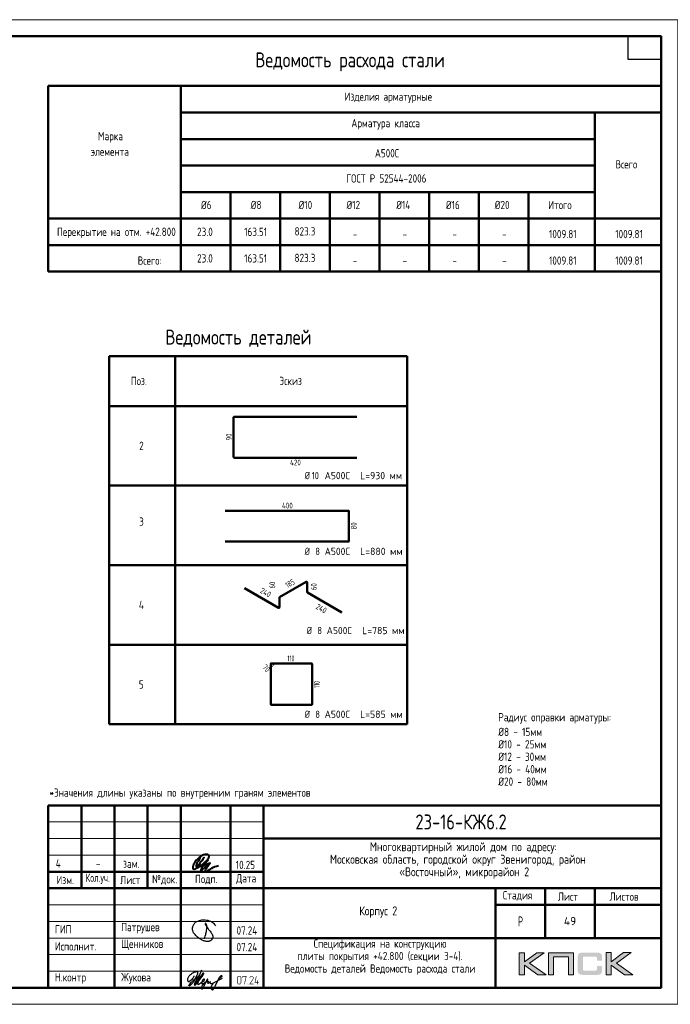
# Model space of a CAD drawing. Header units: millimetres. Extents: x 40580 to 1168286, y -220995 to 81020.
# Tile 386 of 419: x 1020807 to 1040445, y -128368 to -98668. Entities that reach past the tile are written whole.
import ezdxf

# ---------------------------------------------------------------- set-up
doc = ezdxf.new("R2010")
doc.units = ezdxf.units.MM
doc.layers.add('Standard', color=7, linetype='Continuous', lineweight=25)
doc.layers.add('Основная', color=7, linetype='Continuous', lineweight=40)
doc.styles.add('GOST 2.304', font='isocpeur.ttf', dxfattribs={"width": 0.8})
doc.styles.add('GOST 2.304-81', font='txt')
doc.styles.add('ISOCPEUR', font='isocpeur.ttf')
doc.styles.get("Standard").update_dxf_attribs({"font": 'isocpeur.ttf'})

# ---------------------------------------------------------------- blocks, each defined once
blk = doc.blocks.new('яяя')
at = {"lineweight": 30}
for points in [[(345424, 110432), (345425, 110410), (345424, 110397), (345417, 110379), (345406, 110350), (345390, 110319), (345357, 110275), (345310, 110221), (345265, 110176), (345198, 110110), (345161, 110077), (345133, 110066), (345116, 110066), (345102, 110075), (345090, 110091), (345082, 110115), (345074, 110146), (345066, 110182), (345064, 110206), (345067, 110234), (345077, 110278), (345095, 110320), (345114, 110361), (345134, 110395), (345159, 110428), (345195, 110469), (345228, 110506), (345284, 110560), (345331, 110595), (345379, 110625), (345435, 110648), (345486, 110670), (345532, 110686), (345573, 110696), (345605, 110698), (345621, 110695), (345635, 110687), (345648, 110671), (345656, 110649), (345659, 110625), (345659, 110583), (345656, 110553), (345647, 110523), (345635, 110489), (345387, 110033), (345349, 109985), (345311, 109948), (345247, 109889), (345209, 109858), (345192, 109844), (345180, 109837), (345157, 109833), (345150, 109835), (345140, 109842), (345135, 109856), (345138, 109881), (345148, 109892), (345183, 109930), (345267, 110024), (345343, 110105), (345455, 110213), (345617, 110343), (345775, 110456), (345811, 110526), (345838, 110607), (345890, 110740), (345902, 110771), (345698, 110295), (345672, 110226), (345626, 110132), (345572, 110032), (345518, 109953), (345481, 109918), (345497, 110001), (345567, 110147), (345655, 110301), (345760, 110442)], [(345481, 109918), (345476, 109896), (345475, 109874), (345485, 109861), (345506, 109866), (345539, 109891), (345632, 109983), (345968, 110450), (346022, 110527), (346029, 110560), (346027, 110579), (346026, 110590), (346010, 110605), (345993, 110609), (345975, 110601), (345962, 110584), (345954, 110562), (345857, 110421), (345783, 110292), (345741, 110183), (345701, 110079), (345665, 109985), (345660, 109952), (345666, 109929), (345669, 109915), (345682, 109910), (345702, 109914), (345735, 109941), (345846, 110007), (346065, 110160), (346075, 110193), (346070, 110217), (346066, 110236), (346052, 110241), (346030, 110241), (346007, 110228), (345978, 110203), (345960, 110164), (345892, 110010), (345895, 109986), (345904, 109966), (345925, 109964), (345969, 109968), (346045, 110000), (346218, 110114), (346261, 110154), (346280, 110184), (346282, 110210), (346278, 110225), (346263, 110229), (346241, 110222), (346220, 110198), (346162, 110049), (345989, 109904), (345932, 109849), (345906, 109805), (345891, 109739), (345890, 109690), (345899, 109652), (345924, 109647), (345956, 109655), (345980, 109674), (346058, 109838), (346158, 110046), (346261, 110098), (346314, 110120), (346292, 110079), (346269, 110036), (346261, 110008), (346267, 109998), (346293, 109998), (346363, 110039), (346445, 110095), (346421, 110068), (346414, 110040), (346407, 110011), (346416, 109990), (346466, 109972), (346509, 109977), (346574, 109984), (347172, 110293)], [(346586, 109971), (346543, 109917), (346509, 109873), (346489, 109825), (346475, 109767), (346472, 109710), (346478, 109675), (346485, 109641), (346501, 109621), (346517, 109602), (346542, 109589), (346568, 109592), (346605, 109620), (346680, 109731), (346736, 109842), (346865, 110115), (346962, 110290), (346969, 110318), (346979, 110360), (347013, 110403), (347056, 110434), (347091, 110450), (347109, 110450), (347121, 110434), (347115, 110405), (347072, 110355), (347012, 110307), (346924, 110222)]]:
    blk.add_lwpolyline(points, dxfattribs=at)
blk = doc.blocks.new('Из_буфера32210')
at = {"color": 7, "lineweight": 25}
blk.add_lwpolyline([(357, 84), (386, 160), (399, 213), (405, 239), (412, 268), (420, 299), (427, 339), (434, 380), (437, 414), (438, 442), (436, 466), (430, 489), (425, 504), (417, 519), (409, 531), (405, 535), (403, 536), (400, 539), (394, 541), (387, 543), (383, 542), (379, 539), (377, 534), (377, 528), (379, 523), (438, 428), (470, 382), (484, 365), (504, 341), (528, 310), (551, 280), (562, 264), (575, 247), (582, 235), (589, 220), (599, 198), (606, 184), (610, 167), (611, 155), (612, 143), (611, 127), (609, 116), (603, 96), (596, 82), (588, 69), (579, 56), (563, 43), (551, 34), (539, 25), (524, 16), (511, 10), (494, 5), (481, 3), (456, 0), (432, 1), (415, 3), (396, 6), (375, 11), (355, 19), (336, 24), (310, 31), (293, 39), (269, 53), (243, 69), (223, 80), (202, 93), (180, 109), (152, 128), (126, 152), (98, 182), (77, 211), (52, 241), (32, 266), (20, 293), (8, 329), (3, 348), (1, 373), (0, 393), (1, 417), (6, 440), (13, 454), (20, 476), (26, 497), (38, 517), (47, 529), (60, 548), (75, 563), (95, 581), (115, 593), (135, 606), (161, 618), (187, 628), (213, 638), (251, 647), (282, 653), (319, 655), (353, 655), (384, 652), (418, 648), (460, 641), (503, 628), (544, 611), (579, 594), (611, 573), (639, 545), (666, 515), (679, 496), (694, 471)], dxfattribs=at)

msp = doc.modelspace()

# ---------------------------------------------------------------- hatches: boundary and pattern name
h = msp.add_hatch(color=256)
h.paths.add_polyline_path([(1036641.2, -126811.5), (1036413.7, -126811.5), (1036041.7, -127091.5), (1036041.7, -126811.5), (1035884.1, -126811.5), (1035884.1, -127483.6), (1036041.7, -127483.6), (1036041.7, -127188.3), (1036444.2, -127483.6), (1036695.9, -127483.6), (1036195.2, -127128.2)])
h.paths.add_polyline_path([(1036924, -126938), (1037369.3, -126938), (1037369.3, -127483.6), (1037525.6, -127483.6), (1037525.6, -126811.5), (1037359, -126811.5), (1036767.8, -126811.5), (1036767.8, -126970.5), (1036767.8, -127483.6), (1036924, -127483.6)])
h.paths.add_polyline_path([(1038663.8, -126808), (1038506.1, -126808), (1038506.1, -127480.8), (1038663.8, -127480.8), (1038663.8, -127184.9), (1039066.2, -127480.8), (1039317.9, -127480.8), (1038817.3, -127124.7), (1039263.3, -126808), (1039036.5, -126808), (1038663.8, -127088.1)])
msp.add_hatch(color=256).paths.add_polyline_path([(1038374.8, -126882.7), (1038372.7, -126875.1), (1038369.9, -126868.9), (1038366.5, -126862.7), (1038363, -126856.4), (1038359.5, -126851.6), (1038355.4, -126846.8), (1038351.2, -126841.9), (1038347.1, -126837.8), (1038341.6, -126834.3), (1038336, -126830.2), (1038329.8, -126826.7), (1038322.9, -126823.9), (1038316, -126821.2), (1038308.4, -126818.4), (1038300.8, -126816.3), (1038282.8, -126812.9), (1038263.4, -126810.1), (1038242, -126808.7), (1038218.5, -126808), (1037817.4, -126808), (1037793.9, -126808.7), (1037773.2, -126810.1), (1037753.1, -126812.9), (1037735.8, -126816.3), (1037727.5, -126819.1), (1037719.9, -126821.2), (1037713, -126823.9), (1037706.8, -126827.4), (1037700.6, -126830.2), (1037694.3, -126834.3), (1037689.5, -126837.8), (1037684.7, -126841.9), (1037680.5, -126846.8), (1037677.1, -126851.6), (1037672.9, -126856.4), (1037669.4, -126862.7), (1037666.7, -126868.9), (1037663.9, -126875.8), (1037661.2, -126882.7), (1037659.1, -126890.3), (1037655.6, -126906.9), (1037652.9, -126924.9), (1037650.8, -126944.9), (1037650.8, -126967.1), (1037650.8, -127321.1), (1037650.8, -127343.2), (1037652.9, -127363.3), (1037655.6, -127382), (1037659.1, -127398.6), (1037661.2, -127406.2), (1037663.9, -127413.1), (1037666.7, -127420), (1037669.4, -127426.2), (1037672.9, -127431.7), (1037677.1, -127437.3), (1037680.5, -127442.1), (1037684.7, -127447), (1037689.5, -127451.1), (1037695, -127454.6), (1037700.6, -127458), (1037706.8, -127461.5), (1037713, -127464.9), (1037720.6, -127467), (1037727.5, -127469.8), (1037735.8, -127471.8), (1037753.1, -127476), (1037773.2, -127478.1), (1037794.6, -127480.1), (1037817.4, -127480.8), (1038218.5, -127480.8), (1038242, -127480.1), (1038263.4, -127478.8), (1038282.8, -127476), (1038300.1, -127472.5), (1038308.4, -127469.8), (1038316, -127467.7), (1038322.9, -127464.9), (1038329.8, -127461.5), (1038336, -127458.7), (1038341.6, -127454.6), (1038347.1, -127451.1), (1038351.2, -127447), (1038355.4, -127442.8), (1038359.5, -127437.3), (1038363, -127432.4), (1038366.5, -127426.2), (1038369.9, -127420), (1038372.7, -127413.8), (1038374.8, -127406.2), (1038377.5, -127398.6), (1038381, -127382), (1038383.7, -127364), (1038385.1, -127343.2), (1038385.8, -127321.1), (1038385.8, -127209.8), (1038228.9, -127209.8), (1038228.9, -127300.4), (1038228.9, -127306.6), (1038228.2, -127312.8), (1038226.8, -127318.3), (1038225.4, -127323.9), (1038223.3, -127328.7), (1038221.2, -127332.9), (1038218.5, -127337), (1038215, -127340.5), (1038211.6, -127343.9), (1038207.4, -127346.7), (1038202.6, -127348.8), (1038197.7, -127350.8), (1038192.9, -127352.2), (1038186.7, -127352.9), (1038180.4, -127353.6), (1038174.2, -127354.3), (1037850.6, -127354.3), (1037845.1, -127353.6), (1037840.2, -127352.9), (1037836.1, -127350.8), (1037831.9, -127348.8), (1037827.8, -127346), (1037824.3, -127343.2), (1037820.9, -127339.8), (1037818.1, -127335.6), (1037815.3, -127331.5), (1037813.3, -127327.3), (1037811.2, -127322.5), (1037809.8, -127317.6), (1037807.7, -127308), (1037807.1, -127298.3), (1037807.1, -126975.4), (1037807.1, -126969.8), (1037807.7, -126964.3), (1037809.1, -126959.5), (1037810.5, -126954.6), (1037811.9, -126950.5), (1037814, -126947), (1037816.7, -126943.6), (1037819.5, -126940.1), (1037823, -126937.3), (1037826.4, -126934.6), (1037830.6, -126932.5), (1037834.7, -126931.1), (1037839.6, -126929.7), (1037844.4, -126929), (1037849.9, -126928.4), (1037855.5, -126928.4), (1038174.2, -126928.4), (1038180.4, -126928.4), (1038186.7, -126929), (1038192.2, -126930.4), (1038197, -126931.8), (1038201.9, -126933.9), (1038206.7, -126936), (1038210.9, -126939.4), (1038214.3, -126942.2), (1038217.8, -126946.3), (1038220.6, -126950.5), (1038223.3, -126954.6), (1038225.4, -126959.5), (1038226.8, -126964.3), (1038228.2, -126969.8), (1038228.9, -126976.1), (1038228.9, -126982.3), (1038228.9, -127056.3), (1038385.8, -127056.3), (1038385.8, -126967.1), (1038385.1, -126944.9), (1038383.7, -126924.9), (1038381, -126906.9), (1038376.8, -126890.3)])
at = {"layer": 'Standard', "linetype": 'Continuous', "lineweight": 25, "transparency": 33554687}
h = msp.add_hatch(color=7, dxfattribs=at)
h.paths.add_polyline_path([(1027493.5, -127713.9), (1027493.5, -127716.6), (1027493.3, -127719.3), (1027493, -127721.9), (1027492.5, -127724.4), (1027492, -127727), (1027491.3, -127729.4), (1027490.6, -127731.9), (1027489.6, -127734.2), (1027488.6, -127736.6), (1027487.4, -127738.8), (1027486.2, -127741.1), (1027484.7, -127743.2), (1027483.3, -127745.4), (1027481.6, -127747.4), (1027479.8, -127749.5), (1027477.9, -127751.5), (1027475.9, -127753.4), (1027473.9, -127755.1), (1027471.8, -127756.9), (1027469.7, -127758.3), (1027467.5, -127759.8), (1027465.2, -127761), (1027463, -127762.3), (1027460.6, -127763.3), (1027458.3, -127764.2), (1027455.8, -127765), (1027453.3, -127765.7), (1027450.8, -127766.2), (1027448.2, -127766.7), (1027445.5, -127766.9), (1027442.9, -127767.2), (1027440.1, -127767.2), (1027422.3, -127767.2), (1027419.8, -127767.2), (1027417.2, -127766.9), (1027414.7, -127766.7), (1027412.3, -127766.2), (1027409.9, -127765.7), (1027407.5, -127765), (1027405.1, -127764.3), (1027402.8, -127763.3), (1027400.5, -127762.3), (1027398.3, -127761.1), (1027396, -127759.9), (1027393.8, -127758.4), (1027391.7, -127757), (1027389.6, -127755.3), (1027387.4, -127753.6), (1027385.4, -127751.6), (1027383.4, -127749.7), (1027381.6, -127747.6), (1027379.8, -127745.6), (1027378.3, -127743.4), (1027376.7, -127741.3), (1027375.5, -127739), (1027374.2, -127736.8), (1027373.2, -127734.4), (1027372.1, -127732.1), (1027371.4, -127729.6), (1027370.6, -127727.1), (1027370.1, -127724.6), (1027369.6, -127722), (1027369.3, -127719.3), (1027369.1, -127716.7), (1027369.1, -127713.9), (1027369.1, -127571.8), (1027369.1, -127569.1), (1027369.3, -127566.5), (1027369.6, -127563.9), (1027370, -127561.5), (1027370.5, -127559), (1027371.2, -127556.5), (1027372, -127554.1), (1027372.9, -127551.8), (1027373.9, -127549.5), (1027375.1, -127547.2), (1027376.3, -127545), (1027377.8, -127542.8), (1027379.2, -127540.6), (1027380.9, -127538.6), (1027382.6, -127536.5), (1027384.5, -127534.5), (1027386.5, -127532.5), (1027388.5, -127530.7), (1027390.5, -127529), (1027392.7, -127527.5), (1027394.8, -127526), (1027397.1, -127524.7), (1027399.3, -127523.5), (1027401.7, -127522.5), (1027404.1, -127521.5), (1027406.5, -127520.7), (1027409, -127520), (1027411.6, -127519.5), (1027414.2, -127519), (1027416.8, -127518.7), (1027419.5, -127518.5), (1027422.3, -127518.5), (1027440.1, -127518.5), (1027442.8, -127518.5), (1027445.4, -127518.7), (1027448.1, -127519), (1027450.6, -127519.5), (1027453.2, -127519.9), (1027455.6, -127520.7), (1027458.1, -127521.4), (1027460.4, -127522.4), (1027462.8, -127523.3), (1027465, -127524.6), (1027467.3, -127525.8), (1027469.4, -127527.2), (1027471.6, -127528.7), (1027473.7, -127530.4), (1027475.7, -127532.1), (1027477.7, -127534), (1027479.7, -127536), (1027481.4, -127538), (1027483.1, -127540.1), (1027484.6, -127542.2), (1027486.1, -127544.4), (1027487.3, -127546.6), (1027488.6, -127548.9), (1027489.6, -127551.2), (1027490.6, -127553.6), (1027491.3, -127556.1), (1027492, -127558.5), (1027492.5, -127561.1), (1027493, -127563.7), (1027493.3, -127566.3), (1027493.5, -127569), (1027493.5, -127571.8)], flags=16)
h.paths.add_polyline_path([(1027475.8, -127713.9), (1027475.8, -127571.7), (1027475.8, -127568.1), (1027475.2, -127564.7), (1027474.5, -127561.3), (1027473.2, -127558.2), (1027471.9, -127555), (1027469.9, -127552.2), (1027468, -127549.3), (1027465.3, -127546.7), (1027462.7, -127544), (1027459.8, -127542.1), (1027456.9, -127540.1), (1027453.8, -127538.8), (1027450.6, -127537.5), (1027447.2, -127536.8), (1027443.8, -127536.2), (1027440.1, -127536.2), (1027422.3, -127536.2), (1027418.6, -127536.2), (1027415.2, -127536.8), (1027411.8, -127537.5), (1027408.7, -127538.8), (1027405.5, -127540.1), (1027402.6, -127542), (1027399.8, -127544), (1027397.2, -127546.6), (1027394.6, -127549.2), (1027392.6, -127552.1), (1027390.7, -127554.9), (1027389.4, -127558.1), (1027388.1, -127561.2), (1027387.4, -127564.6), (1027386.8, -127568), (1027386.8, -127571.7), (1027386.8, -127713.9), (1027386.8, -127717.5), (1027387.4, -127720.9), (1027388.1, -127724.2), (1027389.5, -127727.4), (1027390.8, -127730.5), (1027392.8, -127733.4), (1027394.8, -127736.3), (1027397.5, -127738.9), (1027400.2, -127741.5), (1027403.1, -127743.5), (1027406, -127745.5), (1027409.1, -127746.8), (1027412.2, -127748.2), (1027415.5, -127748.8), (1027418.8, -127749.5), (1027422.3, -127749.5), (1027440.1, -127749.5), (1027443.7, -127749.5), (1027447.1, -127748.8), (1027450.4, -127748.2), (1027453.6, -127746.9), (1027456.7, -127745.7), (1027459.6, -127743.8), (1027462.5, -127741.9), (1027465.1, -127739.3), (1027467.8, -127736.8), (1027469.8, -127734), (1027471.8, -127731.1), (1027473.2, -127727.9), (1027474.5, -127724.8), (1027475.2, -127721.2), (1027475.8, -127717.7)])
for points in [[(1027653.3, -127529.3), (1027599.9, -127760.2), (1027599.6, -127761), (1027598.8, -127762.3), (1027598, -127763.6), (1027596.7, -127765.4), (1027591.3, -127767.2), (1027589.7, -127767.2), (1027588.1, -127766.6), (1027586.5, -127766.1), (1027584.9, -127765), (1027584.2, -127764.5), (1027583.7, -127763.8), (1027583.2, -127763.1), (1027582.8, -127762.3), (1027582.4, -127761.5), (1027582.3, -127760.6), (1027582.1, -127759.7), (1027582.1, -127758.6), (1027582.4, -127756.3), (1027633.4, -127536.2), (1027546.6, -127536.2), (1027546.6, -127553.8), (1027546.6, -127554.8), (1027546.5, -127555.8), (1027546.3, -127556.7), (1027546, -127557.6), (1027545.7, -127558.4), (1027545.2, -127559.1), (1027544.8, -127559.9), (1027544.1, -127560.5), (1027542.9, -127561.6), (1027541.3, -127562.1), (1027539.7, -127562.6), (1027537.8, -127562.6), (1027537.3, -127562.6), (1027536.6, -127562.5), (1027536, -127562.4), (1027535.2, -127562.1), (1027534.5, -127561.8), (1027533.5, -127561.4), (1027532.6, -127561), (1027531.6, -127560.5), (1027530.9, -127560), (1027530.4, -127559.3), (1027529.9, -127558.6), (1027529.6, -127557.8), (1027529.2, -127556.9), (1027529.1, -127555.9), (1027528.9, -127554.9), (1027528.9, -127553.8), (1027528.9, -127527.4), (1027528.9, -127526.2), (1027529, -127525.3), (1027529.2, -127524.3), (1027529.5, -127523.5), (1027529.7, -127522.6), (1027530.2, -127521.9), (1027530.6, -127521.2), (1027531.1, -127520.7), (1027531.7, -127520.1), (1027532.4, -127519.7), (1027533.1, -127519.3), (1027533.9, -127519), (1027534.7, -127518.8), (1027535.7, -127518.6), (1027536.7, -127518.5), (1027537.8, -127518.5), (1027644.6, -127518.5), (1027646.7, -127518.5), (1027648.3, -127519), (1027650, -127519.6), (1027651.2, -127520.7), (1027652.4, -127521.8), (1027653.1, -127523.3), (1027653.7, -127524.8), (1027653.7, -127526.6)], [(1027857.2, -127767.2), (1027751, -127767.2), (1027749.4, -127767.2), (1027747.8, -127766.5), (1027746.3, -127765.8), (1027744.8, -127764.3), (1027743.5, -127762.8), (1027742.9, -127761.1), (1027742.3, -127759.4), (1027742.3, -127757.6), (1027742.3, -127756.3), (1027742.6, -127755.3), (1027742.9, -127754.2), (1027743.5, -127753.3), (1027841.2, -127605.8), (1027844.9, -127598.9), (1027847.6, -127592.7), (1027848.6, -127589.5), (1027849.2, -127586.2), (1027849.7, -127582.9), (1027849.7, -127579.5), (1027849.7, -127577.3), (1027849.5, -127575.1), (1027849.2, -127573), (1027848.8, -127570.9), (1027848.3, -127568.8), (1027847.6, -127566.8), (1027847, -127564.9), (1027846.1, -127563), (1027845.1, -127561.1), (1027844, -127559.3), (1027842.9, -127557.4), (1027841.5, -127555.7), (1027840.1, -127554), (1027838.5, -127552.4), (1027836.9, -127550.7), (1027835.1, -127549.2), (1027833.5, -127547.7), (1027831.8, -127546.5), (1027830, -127545.2), (1027828.1, -127544), (1027826.2, -127542.9), (1027824.2, -127541.9), (1027822.2, -127540.9), (1027820, -127540), (1027817.8, -127539.1), (1027815.6, -127538.5), (1027813.4, -127537.8), (1027811.2, -127537.4), (1027809, -127537), (1027806.8, -127536.8), (1027804.6, -127536.6), (1027802.4, -127536.6), (1027799.3, -127536.6), (1027796.3, -127537), (1027793.3, -127537.4), (1027790.4, -127538.3), (1027787.6, -127539.1), (1027784.8, -127540.4), (1027782.1, -127541.7), (1027779.4, -127543.4), (1027776.8, -127545.1), (1027774.4, -127547.4), (1027772.1, -127549.7), (1027769.9, -127552.6), (1027767.8, -127555.5), (1027765.9, -127559), (1027764, -127562.5), (1027762.4, -127566.6), (1027761.8, -127568), (1027761.1, -127569.1), (1027760.3, -127570.2), (1027759.3, -127570.9), (1027758.4, -127571.4), (1027757.1, -127571.8), (1027755.9, -127572.2), (1027754.4, -127572.5), (1027752.5, -127572.5), (1027750.9, -127571.9), (1027749.2, -127571.3), (1027747.9, -127570.1), (1027747.2, -127569.5), (1027746.7, -127568.8), (1027746.1, -127568.1), (1027745.8, -127567.3), (1027745.5, -127566.5), (1027745.3, -127565.7), (1027745.1, -127564.8), (1027745.1, -127563.8), (1027745.6, -127560.6), (1027746.6, -127557.9), (1027747.6, -127555.4), (1027748.7, -127552.9), (1027749.9, -127550.5), (1027751.1, -127548.1), (1027752.4, -127545.9), (1027753.7, -127543.7), (1027755.2, -127541.7), (1027756.7, -127539.7), (1027758.2, -127537.8), (1027759.8, -127536), (1027761.5, -127534.3), (1027763.3, -127532.6), (1027765.1, -127531.1), (1027767, -127529.6), (1027768.9, -127528.2), (1027772.4, -127525.8), (1027776.2, -127524), (1027780, -127522.1), (1027784.1, -127520.9), (1027788.2, -127519.7), (1027792.5, -127519.1), (1027796.8, -127518.5), (1027801.5, -127518.5), (1027804.6, -127518.5), (1027807.7, -127518.8), (1027810.8, -127519), (1027813.8, -127519.6), (1027816.9, -127520.1), (1027819.8, -127520.9), (1027822.7, -127521.7), (1027825.6, -127522.8), (1027828.4, -127523.9), (1027831.2, -127525.3), (1027833.9, -127526.6), (1027836.6, -127528.3), (1027839.3, -127529.9), (1027841.9, -127531.8), (1027844.5, -127533.7), (1027847, -127535.9), (1027849.6, -127538.2), (1027851.9, -127540.6), (1027854.2, -127543), (1027856.2, -127545.5), (1027858.1, -127548), (1027859.8, -127550.6), (1027861.4, -127553.2), (1027862.7, -127555.9), (1027864, -127558.7), (1027865, -127561.5), (1027866, -127564.4), (1027866.6, -127567.3), (1027867.3, -127570.3), (1027867.6, -127573.3), (1027868, -127576.4), (1027868, -127579.6), (1027868, -127584), (1027867.3, -127588.3), (1027866.6, -127592.6), (1027865.3, -127596.8), (1027864.6, -127598.9), (1027863.7, -127601.1), (1027862.8, -127603.3), (1027861.6, -127605.7), (1027860.5, -127608.1), (1027859.1, -127610.6), (1027857.7, -127613.1), (1027856, -127615.8), (1027767.7, -127749.5), (1027857.2, -127749.5), (1027858.9, -127749.5), (1027860.4, -127750.2), (1027862, -127750.9), (1027863.3, -127752.2), (1027864.7, -127753.6), (1027865.4, -127755.1), (1027866.1, -127756.6), (1027866.1, -127758.3), (1027866.1, -127759.9), (1027865.5, -127761.4), (1027864.9, -127762.9), (1027863.8, -127764.3), (1027863.2, -127765.1), (1027862.5, -127765.6), (1027861.8, -127766.1), (1027861, -127766.5), (1027860.2, -127766.8), (1027859.2, -127767), (1027858.3, -127767.2)], [(1027990.7, -127696.2), (1028017.6, -127696.2), (1028019.3, -127696.2), (1028020.8, -127696.9), (1028022.3, -127697.6), (1028023.7, -127698.9), (1028025.1, -127700.3), (1028025.8, -127701.8), (1028026.5, -127703.4), (1028026.5, -127705), (1028026.5, -127706.6), (1028025.9, -127708.1), (1028025.3, -127709.7), (1028024.1, -127711.1), (1028023.6, -127711.8), (1028022.9, -127712.3), (1028022.2, -127712.8), (1028021.3, -127713.2), (1028020.5, -127713.6), (1028019.6, -127713.7), (1028018.6, -127713.9), (1028017.6, -127713.9), (1027990.7, -127713.9), (1027990.7, -127758.3), (1027990.7, -127759.4), (1027990.6, -127760.4), (1027990.4, -127761.3), (1027990.1, -127762.2), (1027989.8, -127763), (1027989.3, -127763.7), (1027988.9, -127764.5), (1027988.2, -127765.1), (1027987, -127766.2), (1027985.4, -127766.7), (1027983.8, -127767.2), (1027981.9, -127767.2), (1027981.4, -127767.2), (1027980.8, -127767.1), (1027980.1, -127767), (1027979.4, -127766.7), (1027978.6, -127766.4), (1027977.7, -127766), (1027976.7, -127765.6), (1027975.7, -127765.1), (1027975, -127764.6), (1027974.5, -127763.9), (1027974, -127763.2), (1027973.7, -127762.3), (1027973.4, -127761.5), (1027973.2, -127760.5), (1027973, -127759.5), (1027973, -127758.3), (1027973, -127713.9), (1027910.8, -127713.9), (1027908.9, -127713.9), (1027907.3, -127713.3), (1027905.7, -127712.7), (1027904.4, -127711.4), (1027903.2, -127710.2), (1027902.6, -127708.7), (1027901.9, -127707.2), (1027901.9, -127705.4), (1027902.1, -127703.3), (1027937.6, -127525.6), (1027937.9, -127523.8), (1027938.7, -127522.5), (1027939.4, -127521.1), (1027940.7, -127520.3), (1027946.2, -127518.5), (1027947.9, -127518.5), (1027949.5, -127519.1), (1027951.1, -127519.7), (1027952.5, -127520.9), (1027953.2, -127521.5), (1027953.7, -127522.2), (1027954.2, -127522.9), (1027954.5, -127523.7), (1027954.9, -127524.4), (1027955.1, -127525.3), (1027955.2, -127526.2), (1027955.2, -127527.2), (1027955, -127529.1), (1027921.6, -127696.2), (1027973, -127696.2), (1027973, -127651.6), (1027973, -127650.1), (1027973.7, -127648.6), (1027974.4, -127647.1), (1027975.8, -127645.7), (1027976.4, -127644.9), (1027977.2, -127644.4), (1027977.9, -127643.8), (1027978.7, -127643.5), (1027979.4, -127643.1), (1027980.2, -127642.9), (1027981, -127642.7), (1027981.9, -127642.7), (1027983.5, -127642.7), (1027985, -127643.3), (1027986.5, -127643.9), (1027987.9, -127645), (1027988.6, -127645.6), (1027989.1, -127646.3), (1027989.7, -127647), (1027990, -127647.8), (1027990.4, -127648.7), (1027990.5, -127649.6), (1027990.7, -127650.5), (1027990.7, -127651.6)], [(1027697.6, -127749.5), (1027699.3, -127749.5), (1027700.8, -127750.2), (1027702.3, -127750.9), (1027703.7, -127752.2), (1027705.1, -127753.6), (1027705.8, -127755.1), (1027706.4, -127756.6), (1027706.4, -127758.3), (1027706.4, -127759.9), (1027705.9, -127761.4), (1027705.3, -127762.9), (1027704.1, -127764.3), (1027703.6, -127765.1), (1027702.9, -127765.6), (1027702.2, -127766.1), (1027701.4, -127766.5), (1027700.5, -127766.8), (1027699.6, -127767), (1027698.7, -127767.2), (1027697.6, -127767.2), (1027695.6, -127767.2), (1027693.9, -127766.6), (1027692.3, -127765.9), (1027691, -127764.7), (1027689.9, -127763.3), (1027689.3, -127761.7), (1027688.7, -127760.1), (1027688.7, -127758.3), (1027688.7, -127757.3), (1027689.3, -127755.9), (1027689.8, -127754.5), (1027690.9, -127752.8), (1027691.4, -127752), (1027692.1, -127751.4), (1027692.8, -127750.7), (1027693.6, -127750.3), (1027694.5, -127749.9), (1027695.4, -127749.7), (1027696.4, -127749.5)]]:
    msp.add_hatch(color=7, dxfattribs=at).paths.add_polyline_path(points, flags=16)

# ---------------------------------------------------------------- linework, layer by layer
at = {"lineweight": 0}
for points in [[(1035884.1, -127483.6), (1035884.1, -126811.5), (1036041.7, -126811.5), (1036041.7, -127091.5), (1036413.7, -126811.5), (1036641.2, -126811.5), (1036195.2, -127128.2), (1036695.9, -127483.6), (1036444.2, -127483.6), (1036041.7, -127188.3), (1036041.7, -127483.6), (1035884.1, -127483.6)], [(1036924, -127483.6), (1036924, -126938), (1037369.3, -126938), (1037369.3, -127483.6), (1037525.6, -127483.6), (1037525.6, -126811.5), (1037359, -126811.5), (1036767.8, -126811.5), (1036767.8, -126970.5), (1036767.8, -127483.6), (1036924, -127483.6)], [(1038506.1, -127480.8), (1038506.1, -126808), (1038663.8, -126808), (1038663.8, -127088.1), (1039036.5, -126808), (1039263.3, -126808), (1038817.3, -127124.7), (1039317.9, -127480.8), (1039066.2, -127480.8), (1038663.8, -127184.9), (1038663.8, -127480.8), (1038506.1, -127480.8)]]:
    msp.add_lwpolyline(points, close=True, dxfattribs=at)
at = {"layer": 'Standard', "color": 7, "linetype": 'Continuous', "lineweight": 50, "transparency": 33554687}
for p, q in [((1021668.3, -100668.4), (1021668.3, -106268.4)), ((1021668.3, -100668.4), (1040168.3, -100668.4)), ((1025668.3, -100668.4), (1025668.3, -106268.4)), ((1040168.3, -100668.4), (1040168.3, -106268.4)), ((1025668.3, -101468.4), (1040168.3, -101468.4)), ((1038168.3, -101468.4), (1038168.3, -106268.4)), ((1040168.3, -101468.4), (1040168.3, -106268.4)), ((1025668.3, -102268.4), (1025668.3, -106268.4)), ((1025668.3, -102268.4), (1038168.3, -102268.4)), ((1025668.3, -103068.4), (1038168.3, -103068.4)), ((1025668.3, -103868.4), (1025668.3, -106268.4)), ((1025668.3, -103868.4), (1025668.3, -106268.4)), ((1025668.3, -103868.4), (1025668.3, -106268.4)), ((1025668.3, -103868.4), (1025668.3, -106268.4)), ((1025668.3, -103868.4), (1025668.3, -106268.4)), ((1025668.3, -103868.4), (1038168.3, -103868.4)), ((1027168.3, -103868.4), (1027168.3, -106268.4)), ((1027168.3, -103868.4), (1027168.3, -106268.4)), ((1028668.3, -103868.4), (1028668.3, -106268.4)), ((1030168.3, -103868.4), (1030168.3, -106268.4)), ((1031668.3, -103868.4), (1031668.3, -106268.4)), ((1033168.3, -103868.4), (1033168.3, -106268.4)), ((1034668.3, -103868.4), (1034668.3, -106268.4)), ((1036168.3, -103868.4), (1036168.3, -106268.4)), ((1036168.3, -103868.4), (1036168.3, -106268.4)), ((1021668.3, -104668.4), (1040168.3, -104668.4)), ((1021668.3, -105468.4), (1040168.3, -105468.4)), ((1021668.3, -106268.4), (1040168.3, -106268.4)), ((1040168.3, -106268.4), (1021668.3, -106268.4)), ((1021668.3, -106268.4), (1040168.3, -106268.4)), ((1023504, -108821.7), (1032504, -108821.7)), ((1023504, -110321.7), (1023504, -108821.7)), ((1025504, -110321.7), (1025504, -108821.7)), ((1032504, -110321.7), (1032504, -108821.7)), ((1032504, -110321.7), (1032504, -108821.7)), ((1023504, -110321.7), (1032504, -110321.7)), ((1023504, -110321.7), (1023504, -112721.7)), ((1023504, -110321.7), (1032504, -110321.7)), ((1025504, -110321.7), (1025504, -112721.7)), ((1032504, -110321.7), (1032504, -112721.7)), ((1032504, -110321.7), (1032504, -112721.7)), ((1027265.2, -111864.2), (1027265.2, -110660.5)), ((1027282.2, -110643.4), (1030978.7, -110643.4)), ((1030978.7, -111881.3), (1027282.2, -111881.3)), ((1023504, -112721.7), (1032504, -112721.7)), ((1023504, -112721.7), (1023504, -115121.7)), ((1023504, -112721.7), (1032504, -112721.7)), ((1025504, -112721.7), (1025504, -115121.7)), ((1032504, -112721.7), (1032504, -115121.7)), ((1032504, -112721.7), (1032504, -115121.7)), ((1027009.3, -113478.4), (1030735.4, -113478.4)), ((1030746.4, -113489.4), (1030746.4, -114401.7)), ((1030735.4, -114412.7), (1027009.3, -114412.7)), ((1023504, -115121.7), (1032504, -115121.7)), ((1023504, -115121.7), (1023504, -119921.7)), ((1023504, -115121.7), (1032504, -115121.7)), ((1025504, -115121.7), (1025504, -119921.7)), ((1032504, -115121.7), (1032504, -119921.7)), ((1032504, -115121.7), (1032504, -119921.7)), ((1028622.5, -116412), (1027592.6, -115817.3)), ((1029458.2, -115624.8), (1028653.7, -116089.3)), ((1029481.6, -115934), (1029481.6, -115638.3)), ((1028645.9, -116102.8), (1028645.9, -116398.5)), ((1030535, -116551.1), (1029489.4, -115947.5)), ((1023504, -117521.7), (1032504, -117521.7)), ((1028382.5, -118144), (1028382.5, -118095)), ((1028382.5, -119321.8), (1028382.5, -118095)), ((1028423.8, -118189.8), (1028385.7, -118151.7)), ((1028393.3, -118084.2), (1029620.2, -118084.2)), ((1028393.3, -118084.2), (1028442.3, -118084.2)), ((1028450, -118087.3), (1028488.1, -118125.5)), ((1029631, -118095), (1029631, -119321.8)), ((1029620.2, -119332.7), (1028393.3, -119332.7)), ((1023504, -119921.7), (1032504, -119921.7)), ((1021668.3, -127868.5), (1021668.3, -122368.5)), ((1021668.3, -122368.5), (1040168.3, -122368.5)), ((1022668.3, -124868.5), (1022668.3, -122368.5)), ((1023668.3, -127868.5), (1023668.3, -122368.5)), ((1024668.3, -124868.5), (1024668.3, -122368.5)), ((1025668.3, -127868.5), (1025668.3, -122368.5)), ((1027168.3, -127868.5), (1027168.3, -122368.5)), ((1028168.3, -127868.5), (1028168.3, -122368.5)), ((1028168.3, -123368.5), (1040168.3, -123368.5)), ((1021668.3, -124368.5), (1028168.3, -124368.5)), ((1021668.3, -124368.5), (1028168.3, -124368.5)), ((1021668.3, -124868.5), (1028168.3, -124868.5)), ((1021668.3, -124868.5), (1028168.3, -124868.5)), ((1028168.3, -124868.5), (1040168.3, -124868.5)), ((1035168.3, -126368.5), (1035168.3, -124868.5)), ((1036668.3, -126368.5), (1036668.3, -124868.5)), ((1038168.3, -126368.5), (1038168.3, -124868.5)), ((1035168.3, -125368.5), (1040168.3, -125368.5)), ((1028168.3, -126368.5), (1040168.3, -126368.5)), ((1035168.3, -127868.5), (1035168.3, -126368.5)), ((1035168.3, -127868.5), (1035168.3, -126368.5))]:
    msp.add_line(p, q, dxfattribs=at)
at = {"layer": 'Standard', "color": 7, "linetype": 'Continuous', "lineweight": 13, "transparency": 33554687}
for p, q in [((1021668.3, -105468.4), (1040168.3, -105468.4)), ((1021668.3, -105468.4), (1040168.3, -105468.4)), ((1021668.3, -105468.4), (1040168.3, -105468.4)), ((1021668.3, -105468.4), (1040168.3, -105468.4)), ((1021668.3, -105468.4), (1040168.3, -105468.4)), ((1021668.3, -105468.4), (1040168.3, -105468.4)), ((1021668.3, -105468.4), (1040168.3, -105468.4)), ((1021668.3, -105468.4), (1040168.3, -105468.4)), ((1021668.3, -105468.4), (1040168.3, -105468.4)), ((1021668.3, -122868.5), (1028168.3, -122868.5)), ((1021668.3, -123368.5), (1028168.3, -123368.5)), ((1021668.3, -123868.5), (1028168.3, -123868.5)), ((1021668.3, -125368.5), (1028168.3, -125368.5)), ((1021668.3, -125868.5), (1028168.3, -125868.5)), ((1021668.3, -125868.5), (1028168.3, -125868.5)), ((1021668.3, -126368.5), (1028168.3, -126368.5)), ((1021668.3, -126368.5), (1028168.3, -126368.5)), ((1021668.3, -126868.5), (1028168.3, -126868.5)), ((1021668.3, -127368.5), (1028168.3, -127368.5))]:
    msp.add_line(p, q, dxfattribs=at)
at = {"layer": 'Standard', "color": 7, "linetype": 'Continuous', "lineweight": 35, "transparency": 33554687}
for p, q in [((1023504, -108821.7), (1032504, -108821.7)), ((1023504, -110321.7), (1023504, -108821.7)), ((1023504, -108821.7), (1023504, -112721.7)), ((1025504, -108821.7), (1025504, -112721.7)), ((1032504, -110321.7), (1032504, -108821.7)), ((1032504, -108821.7), (1032504, -112721.7)), ((1032504, -110321.7), (1032504, -108821.7)), ((1032504, -108821.7), (1032504, -112721.7)), ((1032504, -110321.7), (1023504, -110321.7)), ((1023504, -111221.7), (1023504, -115121.7)), ((1023504, -113621.7), (1023504, -119921.7))]:
    msp.add_line(p, q, dxfattribs=at)
at = {"layer": 'Standard', "color": 7, "linetype": 'Continuous', "lineweight": -3, "transparency": 33554687}
for p, q in [((1023504, -112721.7), (1032504, -112721.7)), ((1023504, -115121.7), (1032504, -115121.7)), ((1023504, -117521.7), (1032504, -117521.7)), ((1023504, -119921.7), (1032504, -119921.7))]:
    msp.add_line(p, q, dxfattribs=at)
at = {"layer": 'Standard', "color": 7, "linetype": 'Continuous', "lineweight": 25, "transparency": 33554687}
for p, q in [((1040168.3, -127868.5), (1040168.3, -122368.5)), ((1021668.3, -127868.5), (1040168.3, -127868.5)), ((1021668.3, -127868.5), (1040168.3, -127868.5)), ((1021668.3, -127868.5), (1040168.3, -127868.5))]:
    msp.add_line(p, q, dxfattribs=at)
at = {"layer": 'Standard', "color": 7, "linetype": 'Continuous', "lineweight": 13, "transparency": 33554687}
msp.add_lwpolyline([(998668.3, -128368.4), (1040668.3, -128368.4), (1040668.3, -98668.4), (998668.3, -98668.4), (998668.3, -128368.4)], close=True, dxfattribs=at)
at = {"layer": 'Standard', "color": 7, "linetype": 'Continuous', "lineweight": 50, "transparency": 33554687}
msp.add_lwpolyline([(1000668.3, -99168.4), (1040168.3, -99168.4), (1040168.3, -127868.4), (1000668.3, -127868.4), (1000668.3, -99168.4)], close=True, dxfattribs=at)
at = {"layer": 'Standard', "color": 7, "linetype": 'Continuous', "lineweight": 25, "transparency": 33554687}
msp.add_lwpolyline([(1040168.3, -99168.4), (1040168.3, -99868.4), (1039168.3, -99868.4), (1039168.3, -99168.4), (1040168.3, -99168.4)], close=True, dxfattribs=at)
at = {"layer": 'Standard', "color": 7, "linetype": 'Continuous', "lineweight": 50, "transparency": 33554687}
for centre, radius, start, end in [((1027282.2, -110660.5), 17.1, 90, 180), ((1027282.2, -111864.2), 17.1, 180, 270), ((1030735.4, -113489.4), 11, 0, 90), ((1030735.4, -114401.7), 11, 270, 0), ((1029466, -115638.3), 15.6, 0, 120), ((1028661.5, -116102.8), 15.6, 120, 180), ((1029497.2, -115934), 15.6, 180, 240), ((1028630.3, -116398.5), 15.6, 240, 0), ((1028393.3, -118095), 10.8, 90, 180), ((1028393.3, -118095), 10.8, 90, 180), ((1028393.3, -118144), 10.8, 180, 225), ((1028442.3, -118095), 10.8, 45, 90), ((1029620.2, -118095), 10.8, 0, 90), ((1028393.3, -119321.8), 10.8, 180, 270), ((1029620.2, -119321.8), 10.8, 270, 0)]:
    msp.add_arc(centre, radius, start, end, dxfattribs=at)
at = {"layer": 'Основная', "color": 7, "ltscale": 100}
msp.add_spline([(1026261.1, -123931), (1026191.7, -124057.3), (1026134.7, -124179.2), (1026134.7, -124207.2), (1026169.4, -124189.3), (1026266.7, -124084.2), (1026378.5, -123936.5), (1026298, -124040.6), (1026235.3, -124135.6), (1026243.2, -124197.1), (1026302.4, -124191.5), (1026380.7, -124125.6), (1026472.4, -124017.1), (1026523.9, -123913.1), (1026517.2, -123865), (1026432.9, -123848.7), (1026358.4, -123859.4), (1026228.6, -123944.4), (1026111.2, -124054), (1026054.2, -124151.3), (1026032.9, -124224), (1026034, -124270.9), (1026074.3, -124288.8), (1026142.5, -124265.4), (1026330.4, -124140.1), (1026484.7, -124012.6), (1026329, -124223.5), (1026273.5, -124320.8), (1026273.4, -124339.2), (1026306.9, -124322.4), (1026400.9, -124225.1), (1026526.1, -124109.9), (1026545.1, -124105.4), (1026527.2, -124147.9), (1026450.2, -124259.8), (1026403.1, -124347), (1026409.8, -124366), (1026445.6, -124357.1), (1026608.9, -124257.5), (1026803.5, -124179.2)], degree=3, dxfattribs=at)

# ---------------------------------------------------------------- block references
at = {"color": 1, "ltscale": 100}
msp.add_blockref('Из_буфера32210', (1026023.4, -126474.7), dxfattribs=at)
at = {"color": 2, "lineweight": 60, "xscale": 0.5, "yscale": 0.5, "zscale": 0.5}
msp.add_blockref('яяя', (853347.6, -182727), dxfattribs=at)

# ---------------------------------------------------------------- texts
at = {"layer": 'Standard', "color": 7, "linetype": 'Continuous', "lineweight": 50, "transparency": 33554687, "char_height": 450, "attachment_point": 7, "style": 'GOST 2.304-81'}
for s, insert, width in [('Спецификация\\~на\\~конструкцию\\~перекрытия\\~на\\~отм.\\~+42.800', (1002310.7, -100348.5), 13942.621), ('Ведомость\\~расхода\\~стали', (1027918.3, -100226.8), 6236.951), ('Ведомость\\~деталей', (1025204.8, -108539.6), 4765.912), ('23-16-КЖ6.2', (1032750.8, -123093.4), 3070.526)]:
    msp.add_mtext(s, dxfattribs=dict(at, insert=insert, width=width))
at = {"layer": 'Standard', "color": 7, "linetype": 'Continuous', "lineweight": 25, "transparency": 33554687}
for s, insert, char_height, width, attachment_point, style in [('Изделия\\~арматурные', (1030612, -101182.3), 250, 2745.343, 7, 'GOST 2.304'), ('Арматура\\~класса', (1030818.3, -101982.3), 250, 2327.869, 7, 'GOST 2.304'), ('Марка', (1023170.8, -102374.1), 250, 888.965, 7, 'GOST 2.304'), ('элемента', (1022950, -102774.1), 250, 1333.093, 7, 'GOST 2.304'), ('А500С', (1031528.7, -102821.4), 250, 906.482, 7, 'GOST 2.304'), ('Всего', (1038790.5, -103156.1), 250, 853.387, 7, 'GOST 2.304'), ('ГОСТ\\~Р\\~52544-2006', (1030664.1, -103582.3), 250, 2647.174, 7, 'GOST 2.304'), ('Ø6', (1026280.9, -104382.3), 250, 447.845, 7, 'GOST 2.304'), ('Ø8', (1027780.9, -104382.3), 250, 447.845, 7, 'GOST 2.304'), ('Ø10', (1029226.7, -104382.3), 250, 554.388, 7, 'GOST 2.304'), ('Ø12', (1030671.7, -104382.3), 250, 554.395, 7, 'GOST 2.304'), ('Ø14', (1032171.7, -104382.3), 250, 554.395, 7, 'GOST 2.304'), ('Ø16', (1033671.7, -104382.3), 250, 554.395, 7, 'GOST 2.304'), ('Ø20', (1035146.7, -104382.3), 250, 607.684, 7, 'GOST 2.304'), ('Итого', (1036764.7, -104382.3), 250, 906.665, 7, 'GOST 2.304'), ('Перекрытие\\~на\\~отм.\\~+42.800', (1021934.6, -105259.5), 250, 3713.11, 7, 'GOST 2.304'), ('23.0', (1026162, -105193.4), 250, 640.082, 7, 'GOST 2.304'), ('163.51', (1027582.9, -105193.4), 250, 799.927, 7, 'GOST 2.304'), ('823.3', (1029103.4, -105178.5), 250, 959.766, 7, 'GOST 2.304'), ('-', (1030861, -105259.5), 250, 267.139, 7, 'GOST 2.304'), ('-', (1032363.9, -105259.5), 250, 267.139, 7, 'GOST 2.304'), ('-', (1033869.5, -105259.5), 250, 267.139, 7, 'GOST 2.304'), ('-', (1035369.5, -105259.5), 250, 267.139, 7, 'GOST 2.304'), ('1009.81', (1036784.1, -105259.5), 250, 942.059, 7, 'GOST 2.304'), ('1009.81', (1038784.1, -105259.5), 250, 942.059, 7, 'GOST 2.304'), ('Всего:', (1024369.6, -106059.5), 250, 905.554, 7, 'GOST 2.304'), ('23.0', (1026162, -105993.4), 250, 640.082, 7, 'GOST 2.304'), ('163.51', (1027582.9, -105993.4), 250, 799.927, 7, 'GOST 2.304'), ('823.3', (1029103.4, -105978.5), 250, 959.766, 7, 'GOST 2.304'), ('1009.81', (1036784.1, -106059.5), 250, 942.059, 7, 'GOST 2.304'), ('1009.81', (1038784.1, -106059.5), 250, 942.059, 7, 'GOST 2.304'), ('-', (1030861, -106059.5), 250, 267.139, 7, 'GOST 2.304'), ('-', (1032363.9, -106059.5), 250, 267.139, 7, 'GOST 2.304'), ('-', (1033869.5, -106059.5), 250, 267.139, 7, 'GOST 2.304'), ('-', (1035369.5, -106059.5), 250, 267.139, 7, 'GOST 2.304'), ('Поз.', (1024162.3, -109689.4), 250, 613.452, 7, 'GOST 2.304'), ('Эскиз', (1028645.7, -109689.4), 250, 844.452, 7, 'GOST 2.304'), ('\\W0.78;2', (1024416.5, -111646.7), 250, 272.355, 7, 'GOST 2.304'), ('\\W0.83;Ø', (1029410.5, -112530), 220, 311.668, 7, 'GOST 2.304'), ('\\W0.75;10', (1029621.2, -112530), 220, 346.606, 7, 'GOST 2.304'), ('\\W0.95;А500С', (1030011, -112530), 220, 918.684, 7, 'GOST 2.304'), ('\\W0.97;L=930 мм', (1031084, -112530), 220, 1360.58, 7, 'GOST 2.304'), ('{\\W0.7800;3}', (1024416.5, -113933.4), 250, 272.355, 7, 'GOST 2.304'), ('\\W0.83;Ø', (1029410.5, -114816.7), 220, 311.668, 7, 'GOST 2.304'), ('\\W0.78;8', (1029731.2, -114816.7), 220, 239.685, 7, 'GOST 2.304'), ('\\W0.95;А500С', (1030011, -114816.7), 220, 918.684, 7, 'GOST 2.304'), ('\\W0.97;L=880 мм', (1031084, -114816.7), 220, 1360.58, 7, 'GOST 2.304'), ('\\W0.80;4', (1024404, -116446.7), 250, 299.863, 7, 'GOST 2.304'), ('\\W0.83;Ø', (1029472, -117203.8), 220, 311.668, 7, 'GOST 2.304'), ('\\W0.78;8', (1029792.7, -117203.8), 220, 239.685, 7, 'GOST 2.304'), ('\\W0.95;А500С', (1030072.5, -117203.8), 220, 918.684, 7, 'GOST 2.304'), ('\\W0.97;L=785 мм', (1031145.5, -117203.8), 220, 1360.58, 7, 'GOST 2.304'), ('{\\W0.8000;5}', (1024404, -118846.7), 250, 299.863, 7, 'ISOCPEUR'), ('\\W0.83;Ø', (1029410.5, -119730), 220, 311.668, 7, 'ISOCPEUR'), ('\\W0.78;8', (1029731.2, -119730), 220, 239.685, 7, 'ISOCPEUR'), ('\\W0.95;А500С', (1030011, -119730), 220, 918.684, 7, 'ISOCPEUR'), ('\\W0.97;L=585 мм', (1031084, -119730), 220, 1360.58, 7, 'ISOCPEUR'), ('Радиус\\~оправки\\~арматуры:', (1035252, -119901.1), 250, 3481.549, 7, 'GOST 2.304-81'), ('Ø8\\~-\\~15мм', (1035252, -120276.1), 250, 1371.46, 7, 'GOST 2.304-81'), ('Ø10\\~-\\~25мм', (1035252, -120651.1), 250, 1531.299, 7, 'GOST 2.304-81'), ('Ø12\\~-\\~30мм', (1035252, -121026.1), 250, 1531.299, 7, 'GOST 2.304-81'), ('Ø16\\~-\\~40мм', (1035252, -121401.1), 250, 1548.987, 7, 'GOST 2.304-81'), ('Ø20\\~-\\~80мм', (1035252, -121776.1), 250, 1602.271, 7, 'GOST 2.304-81'), ('*Значения\\~длины\\~указаны\\~по\\~внутренним\\~граням\\~элементов', (1021706.1, -122176.3), 250, 7808.496, 7, 'GOST 2.304-81'), ('Многоквартирный\\~жилой\\~дом\\~по\\~адресу:\\~', (1031378.3, -123823.5), 270, 5717.08, 7, 'GOST 2.304-81'), ('Московская\\~область,\\~городской\\~округ\\~Звенигород,\\~район\\~', (1030172.3, -124201.5), 270, 8136.208, 7, 'GOST 2.304-81'), ('4', (1021970.4, -123993.7), 250, 283.333, 2, 'GOST 2.304-81'), ('-', (1023174.8, -124002.6), 250, 283.333, 2, 'GOST 2.304-81'), ('зам.', (1024174.8, -124002.6), 250, 283.333, 2, 'GOST 2.304-81'), ('10.25', (1027328.8, -124288.5), 250, 693.365, 7, 'GOST 2.304-81'), ('Изм.', (1021916.2, -124743.7), 250, 631.146, 7, 'GOST 2.304-81'), ('Лист', (1023839.1, -124743.7), 250, 782.227, 7, 'GOST 2.304-81'), ('№док.', (1024803.7, -124761), 250, 853.387, 7, 'GOST 2.304-81'), ('Подп.', (1026099.6, -124754.1), 250, 764.532, 7, 'GOST 2.304-81'), ('Дата', (1027341.3, -124743.7), 250, 782.227, 7, 'GOST 2.304-81'), ('«Восточный»,\\~микрорайон\\~2', (1032264.8, -124579.4), 270, 3952.828, 7, 'GOST 2.304-81'), ('\\W0.83;Кол.уч.', (1022795.3, -124743.7), 250, 799.955, 7, 'GOST 2.304-81'), ('Стадия', (1035388.8, -125243.7), 250, 1031.116, 7, 'GOST 2.304-81'), ('Лист', (1037051.9, -125243.7), 250, 782.227, 7, 'GOST 2.304-81'), ('Листов', (1038611.1, -125243.7), 250, 1066.51, 7, 'GOST 2.304-81'), ('Корпус\\~2', (1031056.3, -125758.5), 270, 1362.881, 7, 'GOST 2.304-81'), ('ГИП', (1021868.3, -126231), 250, 586.81, 7, 'GOST 2.304-81'), ('Патрушев', (1023868.3, -126231), 250, 1386.365, 7, 'GOST 2.304-81'), ('\\W0.77;Р', (1035845.3, -126018.5), 300, 262.925, 7, 'GOST 2.304-81'), ('07.24', (1027351.4, -126267.2), 250, 817.621, 7, 'GOST 2.304-81'), ('Исполнит.', (1021868.3, -126746.7), 250, 1386.365, 7, 'GOST 2.304-81'), ('Щенников', (1023868.3, -126737.1), 250, 1333.081, 7, 'GOST 2.304-81'), ('07.24', (1027351.4, -126767.2), 250, 817.621, 7, 'GOST 2.304-81'), ('Н.контр', (1021868.3, -127746.7), 250, 1102.087, 7, 'GOST 2.304-81'), ('Жукова', (1023868.3, -127746.7), 250, 1031.11, 7, 'GOST 2.304-81')]:
    msp.add_mtext(s, dxfattribs=dict(at, insert=insert, char_height=char_height, width=width, attachment_point=attachment_point, style=style))
at = {"layer": 'Standard', "color": 7, "linetype": 'Continuous', "lineweight": -3, "transparency": 33554687, "char_height": 175, "attachment_point": 7, "style": 'ISOCPEUR'}
for s, insert, width, rotation in [('\\W0.70;90', (1027209.1, -111360.4), 257.397, 90), ('\\W0.70;80', (1030978.4, -114043.5), 257.381, 90), ('\\W0.73;240', (1028044.5, -115942.9), 372.231, 330), ('\\W0.70;60', (1028519.3, -115827.8), 257.397, 90), ('\\W0.66;185', (1028890, -115817.5), 323.953, 30), ('\\W0.70;60', (1029773.9, -115875.1), 257.397, 90), ('\\W0.73;240', (1029728.8, -116423.2), 372.225, 330), ('\\W0.70;70', (1028117.1, -118220.7), 257.391, 315), ('\\W0.59;110', (1029860.6, -118827.4), 289.799, 90)]:
    msp.add_mtext(s, dxfattribs=dict(at, insert=insert, width=width, rotation=rotation))
for s, insert, width in [('\\W0.73;420', (1028967.9, -112112.4), 372.228), ('\\W0.73;400', (1028723.9, -113413.4), 372.235), ('\\W0.59;110', (1028887.7, -118021.6), 289.799)]:
    msp.add_mtext(s, dxfattribs=dict(at, insert=insert, width=width))
at = {"layer": 'Standard', "color": 7, "linetype": 'Continuous', "lineweight": 13, "transparency": 33554687, "insert": (1037418.3, -125858.5), "char_height": 250, "width": 485.294, "attachment_point": 5, "style": 'ISOCPEUR'}
msp.add_mtext('\\A1;{\\fISOCPEUR|i0|b0;\\H250.000000;\\W1.000000;\\C7;49}\\P', dxfattribs=at)
at = {"layer": 'Standard', "color": 7, "linetype": 'Continuous', "lineweight": 25, "transparency": 33554687, "insert": (1031684.5, -126410.2), "char_height": 250, "width": 7266.875, "attachment_point": 2, "line_spacing_factor": 0.903614}
msp.add_mtext('{\\fGOST 2.304-81|b0|i0|c0|p0;Спецификация на конструкцию}\\P{\\fGOST 2.304-81|b0|i0|c0|p0;плиты покрытия +42.800 (секции 3-4).}\\P{\\fGOST 2.304-81|b0|i0|c0|p0;Ведомость деталей Ведомость расхода стали}', dxfattribs=at)

doc.saveas('drawing.dxf')
